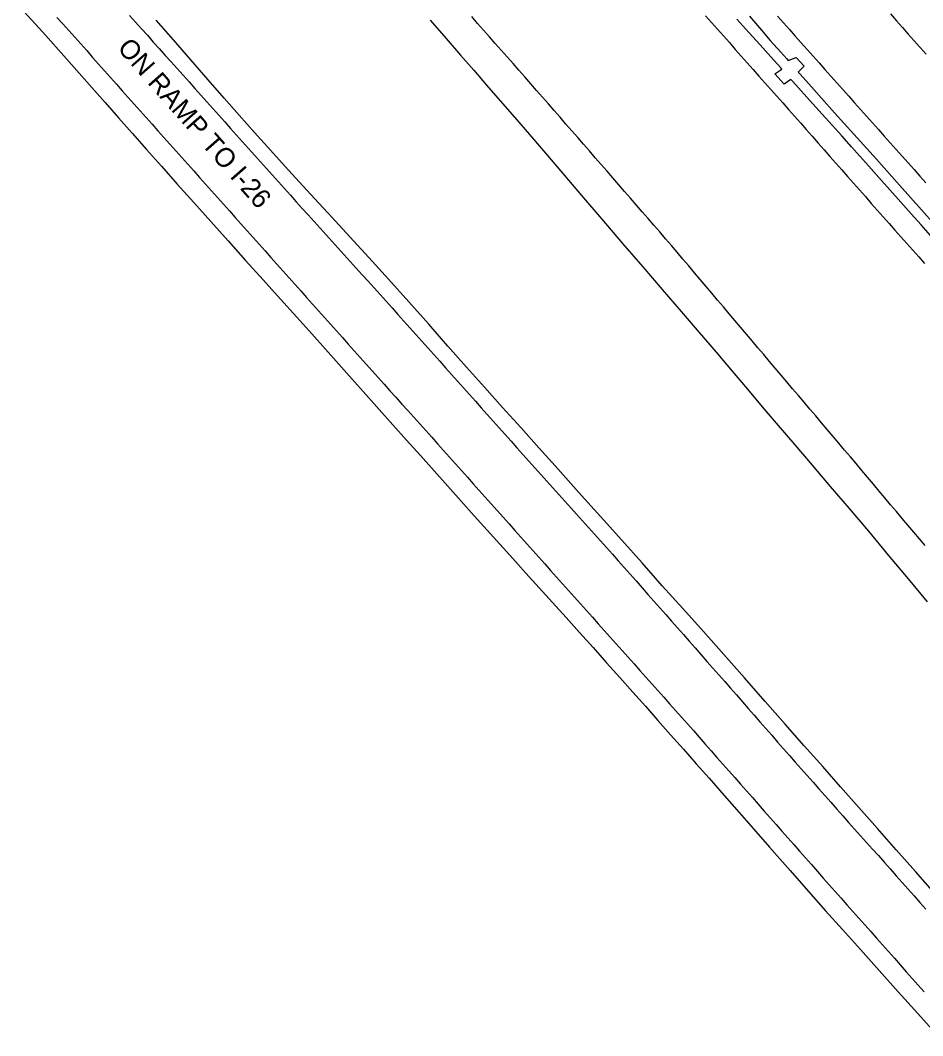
# Model space of a CAD drawing. Extents: x 1948091 to 1975253, y 787267 to 823306.
# Drawn here: x 1968361.5 to 1968614.1, y 799077.9 to 799361.9 of the extents above; entities that cross this region are included whole.
import ezdxf

# ---------------------------------------------------------------- set-up
doc = ezdxf.new("R2010")
doc.units = 0
for name, color, linetype in [('RD_EX_Pavement_Markings', 7, 'Continuous'), ('RD_EX_Road', 7, 'Continuous'), ('RD_TX_RoadID', 7, 'Continuous')]:
    doc.layers.add(name, color=color, linetype=linetype)

msp = doc.modelspace()

# ---------------------------------------------------------------- linework, layer by layer
at = {"layer": 'RD_EX_Pavement_Markings'}
for points in [[(1968605.08, 799363.71), (1968606.74, 799361.84), (1968608.4, 799359.97), (1968610.06, 799358.1), (1968611.72, 799356.23), (1968613.38, 799354.37), (1968615.05, 799352.5)], [(1968371.75, 799362.77), (1968373.42, 799360.91), (1968375.09, 799359.05), (1968376.76, 799357.19), (1968378.42, 799355.32), (1968380.08, 799353.45), (1968381.74, 799351.58), (1968383.4, 799349.71), (1968385.05, 799347.84), (1968386.71, 799345.97), (1968388.37, 799344.1), (1968390.03, 799342.23), (1968391.7, 799340.36), (1968393.36, 799338.5), (1968395.03, 799336.63), (1968396.7, 799334.77), (1968398.36, 799332.91), (1968400.03, 799331.04), (1968401.69, 799329.18), (1968403.36, 799327.31), (1968405.02, 799325.45), (1968406.69, 799323.58), (1968408.35, 799321.72), (1968410.02, 799319.85), (1968411.68, 799317.99), (1968413.35, 799316.12), (1968415.01, 799314.26), (1968416.68, 799312.39), (1968418.34, 799310.53), (1968420, 799308.66), (1968421.67, 799306.8), (1968423.33, 799304.93), (1968425, 799303.06), (1968426.66, 799301.2), (1968428.32, 799299.33), (1968429.99, 799297.47), (1968431.65, 799295.6), (1968433.31, 799293.73), (1968434.98, 799291.87), (1968436.64, 799290.01), (1968438.31, 799288.14), (1968439.98, 799286.28), (1968441.64, 799284.41), (1968443.31, 799282.55), (1968444.97, 799280.69), (1968446.64, 799278.82), (1968448.3, 799276.96), (1968449.97, 799275.09), (1968451.64, 799273.23), (1968453.3, 799271.37), (1968454.97, 799269.5), (1968456.64, 799267.64), (1968458.3, 799265.78), (1968459.97, 799263.92), (1968461.64, 799262.05), (1968463.31, 799260.19), (1968464.97, 799258.33), (1968466.64, 799256.47), (1968468.31, 799254.6), (1968469.98, 799252.74), (1968471.64, 799250.88), (1968473.31, 799249.01), (1968474.97, 799247.15), (1968476.64, 799245.29), (1968478.31, 799243.42), (1968479.97, 799241.56), (1968481.64, 799239.7), (1968483.31, 799237.83), (1968484.97, 799235.97), (1968486.64, 799234.11), (1968488.3, 799232.24), (1968489.97, 799230.38), (1968491.63, 799228.51), (1968493.3, 799226.65), (1968494.96, 799224.78), (1968496.63, 799222.92), (1968498.29, 799221.05), (1968499.96, 799219.19), (1968501.62, 799217.32), (1968503.29, 799215.46), (1968504.95, 799213.59), (1968506.61, 799211.73), (1968508.28, 799209.87), (1968509.95, 799208), (1968511.62, 799206.14), (1968513.28, 799204.28), (1968514.95, 799202.42), (1968516.62, 799200.55), (1968518.28, 799198.69), (1968519.95, 799196.83), (1968521.62, 799194.97), (1968523.29, 799193.1), (1968524.95, 799191.24), (1968526.62, 799189.38), (1968528.28, 799187.51), (1968529.95, 799185.65), (1968531.61, 799183.78), (1968533.28, 799181.91), (1968534.94, 799180.05), (1968536.6, 799178.18), (1968538.27, 799176.32), (1968539.93, 799174.45), (1968541.6, 799172.59), (1968543.26, 799170.72), (1968544.92, 799168.85), (1968546.58, 799166.98), (1968548.23, 799165.11), (1968549.89, 799163.23), (1968551.54, 799161.36), (1968553.2, 799159.48), (1968554.85, 799157.61), (1968556.51, 799155.74), (1968558.16, 799153.86), (1968559.82, 799151.99), (1968561.47, 799150.12), (1968563.13, 799148.24), (1968564.78, 799146.37), (1968566.43, 799144.49), (1968568.08, 799142.61), (1968569.73, 799140.74), (1968571.39, 799138.86), (1968573.04, 799136.98), (1968574.69, 799135.1), (1968576.34, 799133.23), (1968577.99, 799131.35), (1968579.64, 799129.47), (1968581.29, 799127.6), (1968582.95, 799125.73), (1968584.61, 799123.85), (1968586.27, 799121.98), (1968587.92, 799120.11), (1968589.58, 799118.24), (1968591.24, 799116.37), (1968592.9, 799114.5), (1968594.55, 799112.62), (1968596.21, 799110.75), (1968597.87, 799108.88), (1968599.53, 799107.01), (1968601.18, 799105.14), (1968602.84, 799103.27), (1968604.5, 799101.4), (1968606.16, 799099.53), (1968607.82, 799097.66), (1968609.48, 799095.79), (1968611.15, 799093.92), (1968612.81, 799092.05), (1968614.47, 799090.19)], [(1968392.05, 799363.33), (1968393.72, 799361.46), (1968395.38, 799359.6), (1968397.05, 799357.74), (1968398.71, 799355.87), (1968400.38, 799354.01), (1968402.05, 799352.14), (1968403.71, 799350.28), (1968405.38, 799348.42), (1968407.05, 799346.55), (1968408.71, 799344.69), (1968410.38, 799342.83), (1968412.04, 799340.96), (1968413.71, 799339.1), (1968415.37, 799337.23), (1968417.04, 799335.37), (1968418.71, 799333.5), (1968420.37, 799331.64), (1968422.04, 799329.78), (1968423.7, 799327.91), (1968425.37, 799326.05), (1968427.05, 799324.19), (1968428.72, 799322.33), (1968430.39, 799320.48), (1968432.06, 799318.62), (1968433.73, 799316.76), (1968435.41, 799314.9), (1968437.08, 799313.04), (1968438.75, 799311.19), (1968440.43, 799309.33), (1968442.11, 799307.48), (1968443.78, 799305.62), (1968445.46, 799303.77), (1968447.14, 799301.92), (1968448.82, 799300.06), (1968450.49, 799298.21), (1968452.17, 799296.36), (1968453.85, 799294.5), (1968455.52, 799292.64), (1968457.19, 799290.78), (1968458.86, 799288.92), (1968460.53, 799287.06), (1968462.2, 799285.2), (1968463.87, 799283.34), (1968465.54, 799281.48), (1968467.21, 799279.62), (1968468.88, 799277.76), (1968470.55, 799275.9), (1968472.21, 799274.04), (1968473.88, 799272.17), (1968475.55, 799270.31), (1968477.21, 799268.45), (1968478.88, 799266.58), (1968480.55, 799264.72), (1968482.21, 799262.86), (1968483.88, 799261), (1968485.54, 799259.13), (1968487.21, 799257.26), (1968488.87, 799255.4), (1968490.53, 799253.53), (1968492.2, 799251.66), (1968493.86, 799249.8), (1968495.52, 799247.93), (1968497.19, 799246.07), (1968498.85, 799244.2), (1968500.51, 799242.34), (1968502.19, 799240.48), (1968503.86, 799238.62), (1968505.53, 799236.76), (1968507.2, 799234.9), (1968508.87, 799233.04), (1968510.54, 799231.18), (1968512.21, 799229.32), (1968513.88, 799227.46), (1968515.55, 799225.6), (1968517.22, 799223.74), (1968518.88, 799221.88), (1968520.55, 799220.01), (1968522.22, 799218.15), (1968523.89, 799216.29), (1968525.56, 799214.43), (1968527.22, 799212.56), (1968528.89, 799210.7), (1968530.56, 799208.84), (1968532.21, 799206.97), (1968533.87, 799205.09), (1968535.52, 799203.22), (1968537.18, 799201.35), (1968538.84, 799199.47), (1968540.49, 799197.6), (1968542.15, 799195.73), (1968543.8, 799193.86), (1968545.46, 799191.98), (1968547.11, 799190.11), (1968548.76, 799188.23), (1968550.41, 799186.35), (1968552.06, 799184.47), (1968553.71, 799182.6), (1968555.36, 799180.72), (1968557.02, 799178.84), (1968558.67, 799176.97), (1968560.32, 799175.09), (1968561.96, 799173.21), (1968563.61, 799171.32), (1968565.25, 799169.44), (1968566.9, 799167.56), (1968568.54, 799165.67), (1968570.19, 799163.79), (1968571.83, 799161.91), (1968573.47, 799160.03), (1968575.12, 799158.14), (1968576.77, 799156.26), (1968578.43, 799154.39), (1968580.09, 799152.52), (1968581.75, 799150.65), (1968583.4, 799148.78), (1968585.06, 799146.91), (1968586.72, 799145.04), (1968588.38, 799143.17), (1968590.04, 799141.3), (1968591.7, 799139.43), (1968593.37, 799137.57), (1968595.03, 799135.7), (1968596.7, 799133.84), (1968598.36, 799131.97), (1968600.03, 799130.11), (1968601.69, 799128.25), (1968603.36, 799126.38), (1968605.02, 799124.52), (1968606.69, 799122.65), (1968608.35, 799120.78), (1968610.01, 799118.92), (1968611.67, 799117.05), (1968613.33, 799115.18), (1968614.99, 799113.31)], [(1968614.8, 799214.98), (1968613.18, 799216.88), (1968611.57, 799218.79), (1968609.96, 799220.7), (1968608.35, 799222.61), (1968606.73, 799224.53), (1968605.12, 799226.44), (1968603.51, 799228.35), (1968601.9, 799230.26), (1968600.29, 799232.17), (1968598.68, 799234.09), (1968597.07, 799236), (1968595.46, 799237.91), (1968593.85, 799239.82), (1968592.23, 799241.72), (1968590.61, 799243.63), (1968588.99, 799245.54), (1968587.38, 799247.44), (1968585.76, 799249.35), (1968584.14, 799251.26), (1968582.52, 799253.16), (1968580.91, 799255.07), (1968579.29, 799256.97), (1968577.67, 799258.88), (1968576.06, 799260.79), (1968574.44, 799262.7), (1968572.82, 799264.6), (1968571.21, 799266.51), (1968569.59, 799268.42), (1968567.98, 799270.32), (1968566.36, 799272.23), (1968564.74, 799274.14), (1968563.13, 799276.05), (1968561.51, 799277.95), (1968559.9, 799279.86), (1968558.29, 799281.77), (1968556.67, 799283.68), (1968555.06, 799285.59), (1968553.44, 799287.5), (1968551.83, 799289.41), (1968550.22, 799291.32), (1968548.6, 799293.23), (1968546.99, 799295.14), (1968545.37, 799297.05), (1968543.76, 799298.95), (1968542.12, 799300.84), (1968540.48, 799302.73), (1968538.84, 799304.62), (1968537.21, 799306.51), (1968535.57, 799308.39), (1968533.93, 799310.28), (1968532.29, 799312.17), (1968530.66, 799314.06), (1968529.02, 799315.95), (1968527.38, 799317.84), (1968525.74, 799319.72), (1968524.1, 799321.61), (1968522.45, 799323.49), (1968520.81, 799325.38), (1968519.17, 799327.26), (1968517.53, 799329.15), (1968515.89, 799331.03), (1968514.24, 799332.92), (1968512.6, 799334.8), (1968510.95, 799336.68), (1968509.3, 799338.56), (1968507.66, 799340.44), (1968506.01, 799342.32), (1968504.36, 799344.21), (1968502.72, 799346.09), (1968501.07, 799347.97), (1968499.42, 799349.85), (1968497.77, 799351.72), (1968496.12, 799353.6), (1968494.46, 799355.47), (1968492.81, 799357.34), (1968491.15, 799359.22), (1968489.5, 799361.09), (1968487.84, 799362.97)], [(1968553.31, 799363.15), (1968554.98, 799361.29), (1968556.65, 799359.42), (1968558.31, 799357.56), (1968559.97, 799355.69), (1968561.63, 799353.82), (1968563.29, 799351.95), (1968564.95, 799350.08), (1968566.61, 799348.21), (1968568.27, 799346.34), (1968569.92, 799344.47), (1968571.58, 799342.6), (1968573.24, 799340.73), (1968574.9, 799338.86), (1968576.56, 799336.99), (1968578.22, 799335.12), (1968579.87, 799333.24), (1968581.52, 799331.36), (1968583.18, 799329.49), (1968584.83, 799327.61), (1968586.48, 799325.74), (1968588.13, 799323.86), (1968589.79, 799321.99), (1968591.44, 799320.11), (1968593.09, 799318.23), (1968594.74, 799316.36), (1968596.4, 799314.48), (1968598.05, 799312.61), (1968599.7, 799310.73), (1968601.36, 799308.86), (1968603.02, 799306.99), (1968604.68, 799305.12), (1968606.34, 799303.25), (1968608, 799301.38), (1968609.66, 799299.51), (1968611.32, 799297.64), (1968612.98, 799295.78), (1968614.64, 799293.91)], [(1968573.45, 799363.13), (1968575.11, 799361.26), (1968576.77, 799359.39), (1968578.43, 799357.52), (1968580.09, 799355.65), (1968581.75, 799353.78), (1968583.41, 799351.91), (1968585.07, 799350.04), (1968586.73, 799348.18), (1968588.39, 799346.31), (1968590.05, 799344.44), (1968591.72, 799342.58), (1968593.38, 799340.71), (1968595.04, 799338.84), (1968596.7, 799336.97), (1968598.37, 799335.11), (1968600.03, 799333.24), (1968601.69, 799331.37), (1968603.35, 799329.51), (1968605.02, 799327.64), (1968606.68, 799325.77), (1968608.34, 799323.91), (1968610, 799322.04), (1968611.67, 799320.17), (1968613.33, 799318.31), (1968614.99, 799316.44)]]:
    msp.add_lwpolyline(points, dxfattribs=at)
at = {"layer": 'RD_EX_Road'}
for points in [[(1968361.48, 799365.56), (1968367.79, 799358.63), (1968374.45, 799351.18), (1968377.95, 799347.2), (1968381.55, 799343.11), (1968385.23, 799338.93), (1968389, 799334.67), (1968392.84, 799330.33), (1968396.83, 799325.83), (1968401.03, 799321.11), (1968405.44, 799316.14), (1968410.05, 799310.95), (1968414.81, 799305.62), (1968419.64, 799300.23), (1968424.54, 799294.79), (1968429.51, 799289.3), (1968434.36, 799283.94), (1968438.87, 799278.93), (1968443.07, 799274.25), (1968446.94, 799269.91), (1968450.65, 799265.73), (1968454.4, 799261.52), (1968458.18, 799257.3), (1968461.98, 799253.04), (1968465.8, 799248.77), (1968469.63, 799244.48), (1968473.47, 799240.18), (1968477.31, 799235.86), (1968481.13, 799231.58), (1968484.87, 799227.39), (1968488.55, 799223.31), (1968492.16, 799219.33), (1968495.75, 799215.37), (1968499.38, 799211.36), (1968503.04, 799207.31), (1968506.75, 799203.22), (1968510.49, 799199.08), (1968514.25, 799194.9), (1968518.03, 799190.7), (1968521.84, 799186.45), (1968525.62, 799182.23), (1968529.32, 799178.09), (1968532.94, 799174.02), (1968536.48, 799170.03), (1968539.99, 799166.06), (1968543.53, 799162.06), (1968547.1, 799158.02), (1968550.69, 799153.95), (1968554.28, 799149.89), (1968557.82, 799145.87), (1968561.32, 799141.9), (1968564.77, 799137.98), (1968571.25, 799130.61), (1968576.99, 799124.07), (1968582.14, 799118.2), (1968586.9, 799112.84), (1968591.62, 799107.56), (1968596.67, 799101.95), (1968601.93, 799096.11), (1968607.27, 799090.14), (1968612.72, 799084.07), (1968618.31, 799077.88)], [(1968617.5, 799117.67), (1968612.07, 799123.79), (1968606.7, 799129.88), (1968601.41, 799135.86), (1968596.22, 799141.74), (1968591.13, 799147.49), (1968586.11, 799153.17), (1968580.94, 799159.01), (1968575.58, 799165.06), (1968570.01, 799171.4), (1968564.25, 799177.99), (1968558.47, 799184.52), (1968552.69, 799190.96), (1968546.93, 799197.36), (1968541.2, 799203.76), (1968535.52, 799210.13), (1968529.86, 799216.52), (1968523.92, 799223.16), (1968517.78, 799229.98), (1968512.03, 799236.37), (1968506.73, 799242.28), (1968501.58, 799248.02), (1968496.5, 799253.66), (1968491.46, 799259.27), (1968486.41, 799264.9), (1968481.19, 799270.77), (1968475.8, 799276.9), (1968470.24, 799283.16), (1968464.56, 799289.48), (1968459.03, 799295.56), (1968453.72, 799301.34), (1968448.66, 799306.84), (1968443.89, 799312.02), (1968439.58, 799316.72), (1968435.65, 799321.03), (1968431.49, 799325.65), (1968427.06, 799330.59), (1968422.76, 799335.42), (1968418.58, 799340.15), (1968414.09, 799345.3), (1968409.26, 799350.88), (1968404.38, 799356.46), (1968399.51, 799361.95)], [(1968476.24, 799361.95), (1968480.66, 799356.87), (1968484.72, 799352.2), (1968488.41, 799347.95), (1968492.02, 799343.8), (1968495.81, 799339.41), (1968499.8, 799334.8), (1968503.98, 799329.96), (1968508.46, 799324.76), (1968513.34, 799319.08), (1968518.62, 799312.91), (1968524.31, 799306.27), (1968530.1, 799299.49), (1968535.73, 799292.94), (1968541.19, 799286.6), (1968546.47, 799280.49), (1968551.53, 799274.63), (1968556.31, 799269.06), (1968560.8, 799263.78), (1968565.01, 799258.78), (1968569.2, 799253.82), (1968573.62, 799248.61), (1968578.27, 799243.17), (1968583.15, 799237.48), (1968588.22, 799231.56), (1968593.47, 799225.39), (1968598.88, 799218.99), (1968604.46, 799212.35), (1968610.02, 799205.7), (1968615.39, 799199.28)], [(1968616.29, 799301.76), (1968613.67, 799304.69), (1968610.9, 799307.79), (1968607.97, 799311.07), (1968604.88, 799314.53), (1968601.84, 799317.95), (1968599.03, 799321.1), (1968596.46, 799323.98), (1968594.12, 799326.59), (1968591.43, 799329.59), (1968587.81, 799333.63), (1968583.23, 799338.71), (1968577.72, 799344.83), (1968577.21, 799345.4), (1968575.31, 799344.09), (1968572.73, 799346.93), (1968574.69, 799348.25), (1968574.35, 799348.63), (1968571.56, 799351.75), (1968568.58, 799355.05), (1968565.41, 799358.54), (1968562.05, 799362.22)], [(1968565.65, 799363.07), (1968569.01, 799359.18), (1968571.44, 799356.33), (1968574.35, 799353.04), (1968576.08, 799351.12), (1968576.45, 799350.7), (1968578.65, 799351.5), (1968580.87, 799349.12), (1968579.28, 799347.48), (1968579.82, 799346.87), (1968582.93, 799343.37), (1968585.81, 799340.14), (1968589.45, 799336.09), (1968594.82, 799330.13), (1968601.13, 799323.11), (1968607.61, 799315.85), (1968613.76, 799308.94), (1968619.12, 799302.97)]]:
    msp.add_lwpolyline(points, dxfattribs=at)

# ---------------------------------------------------------------- texts
at = {"layer": 'RD_TX_RoadID'}
msp.add_text('ON RAMP TO I-26', height=5.4, rotation=311.3041, dxfattribs=at).set_placement((1968388.41, 799354.05))

doc.saveas('drawing.dxf')
